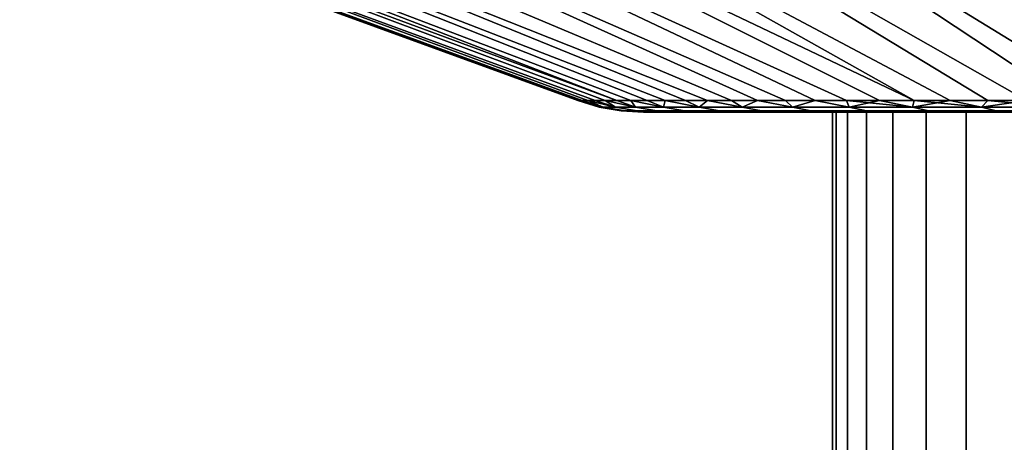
# Model space of a CAD drawing. Header units: metres. Extents: x -109 to 109, y -100 to 76.
# Tile 283 of 337: x 52 to 66, y 34 to 40. Entities that reach past the tile are written whole.
import ezdxf

# ---------------------------------------------------------------- set-up
doc = ezdxf.new("R2010")
doc.units = ezdxf.units.M
doc.layers.add('solid_21062310', color=7, linetype='CONTINUOUS')

msp = doc.modelspace()

# ---------------------------------------------------------------- linework, layer by layer
at = {"layer": 'solid_21062310'}
for points in [[(45.957882, 44.00507), (46.043278, 44.00507, -2.282352), (59.81065, 38.968861, -0.728657), (59.79475, 38.968861)], [(46.043282, 44.00507, 2.282367), (45.957882, 44.00507), (59.79475, 38.968861), (59.81065, 38.968861, 0.728664)], [(46.043278, 44.00507, -2.282352), (59.858318, 38.968861, -1.455932), (59.81065, 38.968861, -0.728657)], [(46.043278, 44.00507, -2.282352), (46.298996, 44.00507, -4.55197), (59.937664, 38.968861, -2.18044), (59.858318, 38.968861, -1.455932)], [(46.299, 44.00507, 4.551993), (46.043282, 44.00507, 2.282367), (59.858318, 38.968861, 1.455943), (59.937664, 38.968861, 2.180454)], [(46.043282, 44.00507, 2.282367), (59.81065, 38.968861, 0.728664), (59.858318, 38.968861, 1.455943)], [(46.298996, 44.00507, -4.55197), (60.048534, 38.968861, -2.900802), (59.937664, 38.968861, -2.18044)], [(46.298996, 44.00507, -4.55197), (46.723618, 44.00507, -6.79617), (60.190727, 38.968861, -3.615648), (60.048534, 38.968861, -2.900802)], [(46.723621, 44.00507, 6.796192), (46.299, 44.00507, 4.551993), (60.048538, 38.968861, 2.900818), (60.190731, 38.968861, 3.615664)], [(46.299, 44.00507, 4.551993), (59.937664, 38.968861, 2.180454), (60.048538, 38.968861, 2.900818)], [(47.314762, 44.00507, -9.002381), (60.363964, 38.968861, -4.323617), (60.190727, 38.968861, -3.615648), (46.723618, 44.00507, -6.79617)], [(46.723621, 44.00507, 6.796192), (60.363968, 38.968861, 4.323631), (60.567924, 38.968861, 5.02337), (47.314766, 44.00507, 9.002398)], [(46.723621, 44.00507, 6.796192), (60.190731, 38.968861, 3.615664), (60.363968, 38.968861, 4.323631)], [(47.314762, 44.00507, -9.002381), (60.567921, 38.968861, -5.02336), (60.363964, 38.968861, -4.323617)], [(47.314762, 44.00507, -9.002381), (48.069122, 44.00507, -11.158234), (60.802204, 38.968861, -5.713538), (60.567921, 38.968861, -5.02336)], [(48.06913, 44.00507, 11.158249), (47.314766, 44.00507, 9.002398), (60.567924, 38.968861, 5.02337), (60.802208, 38.968861, 5.713546)], [(48.069122, 44.00507, -11.158234), (61.066368, 38.968861, -6.392835), (60.802204, 38.968861, -5.713538)], [(48.069122, 44.00507, -11.158234), (48.982479, 44.00507, -13.251679), (61.359913, 38.968861, -7.059961), (61.066368, 38.968861, -6.392835)], [(48.982487, 44.00507, 13.251695), (48.06913, 44.00507, 11.158249), (61.066372, 38.968861, 6.392842), (61.359913, 38.968861, 7.059968)], [(48.06913, 44.00507, 11.158249), (60.802208, 38.968861, 5.713546), (61.066372, 38.968861, 6.392842)], [(48.982479, 44.00507, -13.251679), (61.682274, 38.968861, -7.713646), (61.359913, 38.968861, -7.059961)], [(48.982479, 44.00507, -13.251679), (50.049725, 44.00507, -15.271013), (62.032845, 38.968861, -8.352647), (61.682274, 38.968861, -7.713646)], [(48.982487, 44.00507, 13.251695), (61.682278, 38.968861, 7.713654), (62.032848, 38.968861, 8.352654), (50.049732, 44.00507, 15.271028)], [(48.982487, 44.00507, 13.251695), (61.359913, 38.968861, 7.059968), (61.682278, 38.968861, 7.713654)], [(50.049725, 44.00507, -15.271013), (51.264889, 44.00507, -17.204943), (62.41095, 38.968861, -8.975746), (62.032845, 38.968861, -8.352647)], [(51.264896, 44.00507, 17.204958), (50.049732, 44.00507, 15.271028), (62.032848, 38.968861, 8.352654), (62.410957, 38.968861, 8.975754)], [(51.264889, 44.00507, -17.204943), (62.815876, 38.968861, -9.581758), (62.41095, 38.968861, -8.975746)], [(51.264889, 44.00507, -17.204943), (52.621178, 44.00507, -19.04266), (63.246849, 38.968861, -10.169529), (62.815876, 38.968861, -9.581758)], [(52.621189, 44.00507, 19.042673), (51.264896, 44.00507, 17.204958), (62.81588, 38.968861, 9.581766), (63.246857, 38.968861, 10.169537)], [(51.264896, 44.00507, 17.204958), (62.410957, 38.968861, 8.975754), (62.81588, 38.968861, 9.581766)], [(52.621178, 44.00507, -19.04266), (63.703049, 38.968861, -10.737942), (63.246849, 38.968861, -10.169529)], [(52.621178, 44.00507, -19.04266), (54.111015, 44.00507, -20.773884), (64.183609, 38.968861, -11.285914), (63.703049, 38.968861, -10.737942)], [(54.111027, 44.00507, 20.773897), (52.621189, 44.00507, 19.042673), (63.703056, 38.968861, 10.737949), (64.183617, 38.968861, 11.285922)], [(52.621189, 44.00507, 19.042673), (63.246857, 38.968861, 10.169537), (63.703056, 38.968861, 10.737949)], [(55.726055, 44.00507, -22.388929), (64.687614, 38.968861, -11.812405), (64.183609, 38.968861, -11.285914), (54.111015, 44.00507, -20.773884)], [(54.111027, 44.00507, 20.773897), (64.687622, 38.968861, 11.812412), (65.214111, 38.968861, 12.316417), (55.726067, 44.00507, 22.388941)], [(54.111027, 44.00507, 20.773897), (64.183617, 38.968861, 11.285922), (64.687622, 38.968861, 11.812412)], [(55.726055, 44.00507, -22.388929), (65.214104, 38.968861, -12.31641), (64.687614, 38.968861, -11.812405)], [(55.726055, 44.00507, -22.388929), (57.457268, 44.00507, -23.878763), (65.762085, 38.968861, -12.79697), (65.214104, 38.968861, -12.31641)], [(57.457283, 44.00507, 23.878775), (55.726067, 44.00507, 22.388941), (65.214111, 38.968861, 12.316417), (65.762093, 38.968861, 12.796976)], [(57.457268, 44.00507, -23.878763), (66.330498, 38.968861, -13.253171), (65.762085, 38.968861, -12.79697)], [(57.457268, 44.00507, -23.878763), (59.294979, 44.00507, -25.23506), (66.918266, 38.968861, -13.684143), (66.330498, 38.968861, -13.253171)], [(59.294994, 44.00507, 25.235071), (57.457283, 44.00507, 23.878775), (66.330505, 38.968861, 13.253177), (66.918282, 38.968861, 13.684149)], [(57.457283, 44.00507, 23.878775), (65.762093, 38.968861, 12.796976), (66.330505, 38.968861, 13.253177)], [(59.294979, 44.00507, -25.23506), (67.524284, 38.968861, -14.089068), (66.918266, 38.968861, -13.684143)], [(59.294979, 44.00507, -25.23506), (61.228916, 44.00507, -26.450235), (68.147385, 38.968861, -14.467174), (67.524284, 38.968861, -14.089068)], [(61.228931, 44.00507, 26.450243), (59.294994, 44.00507, 25.235071), (67.524292, 38.968861, 14.089073), (68.147392, 38.968861, 14.467178)], [(59.294994, 44.00507, 25.235071), (66.918282, 38.968861, 13.684149), (67.524292, 38.968861, 14.089073)], [(61.228916, 44.00507, -26.450235), (63.248249, 44.00507, -27.517487), (68.786385, 38.968861, -14.81774), (68.147385, 38.968861, -14.467174)], [(63.248264, 44.00507, 27.517494), (61.228931, 44.00507, 26.450243), (68.147392, 38.968861, 14.467178), (68.786392, 38.968861, 14.817744)], [(63.248249, 44.00507, -27.517487), (69.440063, 38.968861, -15.1401), (68.786385, 38.968861, -14.81774)], [(63.248249, 44.00507, -27.517487), (65.34169, 44.00507, -28.430847), (70.107185, 38.968861, -15.43364), (69.440063, 38.968861, -15.1401)], [(65.341705, 44.00507, 28.430853), (63.248264, 44.00507, 27.517494), (69.440071, 38.968861, 15.140104), (70.107193, 38.968861, 15.433643)], [(63.248264, 44.00507, 27.517494), (68.786392, 38.968861, 14.817744), (69.440071, 38.968861, 15.140104)], [(65.34169, 44.00507, -28.430847), (70.786476, 38.968861, -15.697801), (70.107185, 38.968861, -15.43364)], [(65.34169, 44.00507, -28.430847), (67.497528, 44.00507, -29.185209), (71.476639, 38.968861, -15.932079), (70.786476, 38.968861, -15.697801)], [(67.497543, 44.00507, 29.185215), (65.341705, 44.00507, 28.430853), (70.786484, 38.968861, 15.697803), (71.476646, 38.968861, 15.932083)], [(65.341705, 44.00507, 28.430853), (70.107193, 38.968861, 15.433643), (70.786484, 38.968861, 15.697803)], [(60.106365, 38.875549), (59.79475, 38.968861), (59.81065, 38.968861, -0.728657)], [(60.106365, 38.875549), (60.165424, 38.875549, 1.390277), (59.81065, 38.968861, 0.728664), (59.79475, 38.968861)], [(60.165424, 38.875549, -1.390277), (59.81065, 38.968861, -0.728657), (59.858318, 38.968861, -1.455932)], [(60.165424, 38.875549, -1.390277), (60.106365, 38.875549), (59.81065, 38.968861, -0.728657)], [(60.165424, 38.875549, 1.390277), (59.858318, 38.968861, 1.455943), (59.81065, 38.968861, 0.728664)], [(60.165424, 38.875549, -1.390277), (59.858318, 38.968861, -1.455932), (59.937664, 38.968861, -2.18044)], [(60.165424, 38.875549, 1.390277), (60.342175, 38.875549, 2.770538), (59.937664, 38.968861, 2.180454), (59.858318, 38.968861, 1.455943)], [(60.342175, 38.875549, -2.770538), (59.937664, 38.968861, -2.18044), (60.048534, 38.968861, -2.900802)], [(60.165424, 38.875549, -1.390277), (59.937664, 38.968861, -2.18044), (60.342175, 38.875549, -2.770538)], [(60.342175, 38.875549, 2.770538), (60.048538, 38.968861, 2.900818), (59.937664, 38.968861, 2.180454)], [(60.342175, 38.875549, -2.770538), (60.048534, 38.968861, -2.900802), (60.190727, 38.968861, -3.615648)], [(60.342175, 38.875549, 2.770538), (60.635342, 38.875549, 4.130836), (60.190731, 38.968861, 3.615664), (60.048538, 38.968861, 2.900818)], [(60.165424, 38.875549, 1.390277), (60.106365, 38.875549), (60.427349, 38.818932), (60.485249, 38.818932, 1.363056)], [(60.485249, 38.818932, -1.363056), (60.427349, 38.818932), (60.106365, 38.875549), (60.165424, 38.875549, -1.390277)], [(60.342175, 38.875549, 2.770538), (60.165424, 38.875549, 1.390277), (60.485249, 38.818932, 1.363056), (60.658539, 38.818932, 2.716291)], [(60.165424, 38.875549, -1.390277), (60.342175, 38.875549, -2.770538), (60.658539, 38.818932, -2.716291), (60.485249, 38.818932, -1.363056)], [(60.635342, 38.875549, -4.130836), (60.190727, 38.968861, -3.615648), (60.363964, 38.968861, -4.323617)], [(60.342175, 38.875549, -2.770538), (60.190727, 38.968861, -3.615648), (60.635342, 38.875549, -4.130836)], [(60.635342, 38.875549, 4.130836), (60.363968, 38.968861, 4.323631), (60.190731, 38.968861, 3.615664)], [(60.635342, 38.875549, 4.130836), (60.342175, 38.875549, 2.770538), (60.658539, 38.818932, 2.716291), (60.945965, 38.818932, 4.049956)], [(60.342175, 38.875549, -2.770538), (60.635342, 38.875549, -4.130836), (60.945965, 38.818932, -4.049956), (60.658539, 38.818932, -2.716291)], [(60.635342, 38.875549, -4.130836), (60.363964, 38.968861, -4.323617), (60.567921, 38.968861, -5.02336)], [(60.635342, 38.875549, 4.130836), (61.042812, 38.875549, 5.461372), (60.567924, 38.968861, 5.02337), (60.363968, 38.968861, 4.323631)], [(61.042812, 38.875549, -5.461372), (60.567921, 38.968861, -5.02336), (60.802204, 38.968861, -5.713538)], [(60.635342, 38.875549, -4.130836), (60.567921, 38.968861, -5.02336), (61.042812, 38.875549, -5.461372)], [(61.042812, 38.875549, 5.461372), (60.802208, 38.968861, 5.713546), (60.567924, 38.968861, 5.02337)], [(61.042812, 38.875549, 5.461372), (60.635342, 38.875549, 4.130836), (60.945965, 38.818932, 4.049956), (61.345459, 38.818932, 5.35444)], [(60.635342, 38.875549, -4.130836), (61.042812, 38.875549, -5.461372), (61.345459, 38.818932, -5.35444), (60.945965, 38.818932, -4.049956)], [(61.042812, 38.875549, -5.461372), (60.802204, 38.968861, -5.713538), (61.066368, 38.968861, -6.392835)], [(61.042812, 38.875549, 5.461372), (61.561653, 38.875549, 6.752558), (61.066372, 38.968861, 6.392842), (60.802208, 38.968861, 5.713546)], [(61.042812, 38.875549, -5.461372), (61.066368, 38.968861, -6.392835), (61.561653, 38.875549, -6.752558)], [(61.561653, 38.875549, 6.752558), (61.042812, 38.875549, 5.461372), (61.345459, 38.818932, 5.35444), (61.854141, 38.818932, 6.620346)], [(61.042812, 38.875549, -5.461372), (61.561653, 38.875549, -6.752558), (61.854141, 38.818932, -6.620346), (61.345459, 38.818932, -5.35444)], [(61.561653, 38.875549, -6.752558), (61.066368, 38.968861, -6.392835), (61.359913, 38.968861, -7.059961)], [(61.561653, 38.875549, 6.752558), (61.359913, 38.968861, 7.059968), (61.066372, 38.968861, 6.392842)], [(61.561653, 38.875549, -6.752558), (61.359913, 38.968861, -7.059961), (61.682274, 38.968861, -7.713646)], [(61.561653, 38.875549, 6.752558), (62.188126, 38.875549, 7.995092), (61.682278, 38.968861, 7.713654), (61.359913, 38.968861, 7.059968)], [(61.561653, 38.875549, -6.752558), (61.682274, 38.968861, -7.713646), (62.188126, 38.875549, -7.995092)], [(62.188126, 38.875549, 7.995092), (61.561653, 38.875549, 6.752558), (61.854141, 38.818932, 6.620346), (62.468346, 38.818932, 7.838552)], [(61.561653, 38.875549, -6.752558), (62.188126, 38.875549, -7.995092), (62.468346, 38.818932, -7.838552), (61.854141, 38.818932, -6.620346)], [(62.188126, 38.875549, -7.995092), (61.682274, 38.968861, -7.713646), (62.032845, 38.968861, -8.352647)], [(62.188126, 38.875549, 7.995092), (62.032848, 38.968861, 8.352654), (61.682278, 38.968861, 7.713654)], [(62.188126, 38.875549, -7.995092), (62.032845, 38.968861, -8.352647), (62.41095, 38.968861, -8.975746)], [(62.188126, 38.875549, 7.995092), (62.917717, 38.875549, 9.180021), (62.410957, 38.968861, 8.975754), (62.032848, 38.968861, 8.352654)], [(62.188126, 38.875549, -7.995092), (62.41095, 38.968861, -8.975746), (62.917717, 38.875549, -9.180021)], [(62.917717, 38.875549, 9.180021), (62.188126, 38.875549, 7.995092), (62.468346, 38.818932, 7.838552), (63.183651, 38.818932, 9.00028)], [(62.188126, 38.875549, -7.995092), (62.917717, 38.875549, -9.180021), (63.183651, 38.818932, -9.00028), (62.468346, 38.818932, -7.838552)], [(62.917717, 38.875549, -9.180021), (62.41095, 38.968861, -8.975746), (62.815876, 38.968861, -9.581758)], [(62.917717, 38.875549, 9.180021), (62.81588, 38.968861, 9.581766), (62.410957, 38.968861, 8.975754)], [(62.917717, 38.875549, -9.180021), (62.815876, 38.968861, -9.581758), (63.246849, 38.968861, -10.169529)], [(62.917717, 38.875549, 9.180021), (63.745167, 38.875549, 10.298809), (63.246857, 38.968861, 10.169537), (62.81588, 38.968861, 9.581766)], [(62.917717, 38.875549, -9.180021), (63.246849, 38.968861, -10.169529), (63.745167, 38.875549, -10.298809)], [(63.745167, 38.875549, 10.298809), (62.917717, 38.875549, 9.180021), (63.183651, 38.818932, 9.00028), (63.994904, 38.818932, 10.097161)], [(62.917717, 38.875549, -9.180021), (63.745167, 38.875549, -10.298809), (63.994904, 38.818932, -10.097161), (63.183651, 38.818932, -9.00028)], [(63.745167, 38.875549, -10.298809), (63.246849, 38.968861, -10.169529), (63.703049, 38.968861, -10.737942)], [(63.745167, 38.875549, 10.298809), (63.703056, 38.968861, 10.737949), (63.246857, 38.968861, 10.169537)], [(63.745167, 38.875549, -10.298809), (63.703049, 38.968861, -10.737942), (64.183609, 38.968861, -11.285914)], [(64.664513, 38.875549, 11.343392), (64.183617, 38.968861, 11.285922), (63.703056, 38.968861, 10.737949)], [(64.664513, 38.875549, 11.343392), (63.703056, 38.968861, 10.737949), (63.745167, 38.875549, 10.298809)], [(63.745167, 38.875549, -10.298809), (64.183609, 38.968861, -11.285914), (64.664513, 38.875549, -11.343392)], [(64.664513, 38.875549, 11.343392), (63.745167, 38.875549, 10.298809), (63.994904, 38.818932, 10.097161), (64.896248, 38.818932, 11.121293)], [(63.745167, 38.875549, -10.298809), (64.664513, 38.875549, -11.343392), (64.896248, 38.818932, -11.121293), (63.994904, 38.818932, -10.097161)], [(64.664513, 38.875549, -11.343392), (64.183609, 38.968861, -11.285914), (64.687614, 38.968861, -11.812405)], [(64.664513, 38.875549, 11.343392), (64.687622, 38.968861, 11.812412), (64.183617, 38.968861, 11.285922)], [(64.664513, 38.875549, -11.343392), (64.687614, 38.968861, -11.812405), (65.214104, 38.968861, -12.31641)], [(64.664513, 38.875549, -11.343392), (65.214104, 38.968861, -12.31641), (65.669144, 38.875549, -12.306247)], [(65.669144, 38.875549, 12.306247), (64.687622, 38.968861, 11.812412), (64.664513, 38.875549, 11.343392)], [(65.669144, 38.875549, 12.306247), (64.664513, 38.875549, 11.343392), (64.896248, 38.818932, 11.121293), (65.881203, 38.818932, 12.065295)], [(64.664513, 38.875549, -11.343392), (65.669144, 38.875549, -12.306247), (65.881203, 38.818932, -12.065295), (64.896248, 38.818932, -11.121293)], [(65.669144, 38.875549, 12.306247), (65.214111, 38.968861, 12.316417), (64.687622, 38.968861, 11.812412)], [(65.669144, 38.875549, -12.306247), (65.214104, 38.968861, -12.31641), (65.762085, 38.968861, -12.79697)], [(65.669144, 38.875549, 12.306247), (65.762093, 38.968861, 12.796976), (65.214111, 38.968861, 12.316417)], [(65.669144, 38.875549, -12.306247), (65.762085, 38.968861, -12.79697), (66.330498, 38.968861, -13.253171)], [(65.669144, 38.875549, -12.306247), (66.330498, 38.968861, -13.253171), (66.751801, 38.875549, -13.180434)], [(66.751801, 38.875549, 13.180434), (65.762093, 38.968861, 12.796976), (65.669144, 38.875549, 12.306247)], [(66.751801, 38.875549, 13.180434), (65.669144, 38.875549, 12.306247), (65.881203, 38.818932, 12.065295), (66.942665, 38.818932, 12.922366)], [(65.669144, 38.875549, -12.306247), (66.751801, 38.875549, -13.180434), (66.942665, 38.818932, -12.922366), (65.881203, 38.818932, -12.065295)], [(66.751801, 38.875549, 13.180434), (66.330505, 38.968861, 13.253177), (65.762093, 38.968861, 12.796976)], [(60.485249, 38.818932, 1.363056), (60.427349, 38.818932), (60.752407, 38.799999), (60.812717, 38.799999, 1.374861)], [(60.427349, 38.818932), (60.485249, 38.818932, -1.363056), (60.81271, 38.799999, -1.374801), (60.752407, 38.799999)], [(60.485249, 38.818932, 1.363056), (60.812717, 38.799999, 1.374861), (60.990734, 38.799999, 2.729552), (60.658539, 38.818932, 2.716291)], [(60.485249, 38.818932, -1.363056), (60.658539, 38.818932, -2.716291), (60.990719, 38.799999, -2.729457), (60.81271, 38.799999, -1.374801)], [(60.658539, 38.818932, 2.716291), (60.990734, 38.799999, 2.729552), (61.287876, 38.799999, 4.069376), (60.945965, 38.818932, 4.049956)], [(60.658539, 38.818932, -2.716291), (60.945965, 38.818932, -4.049956), (61.287853, 38.799999, -4.069278), (60.990719, 38.799999, -2.729457)], [(63.5, 38.799999), (63.556515, 38.799999, 1.205635), (60.812717, 38.799999, 1.374861), (60.752407, 38.799999)], [(63.556515, 38.799999, -1.205635), (63.5, 38.799999), (60.752407, 38.799999), (60.81271, 38.799999, -1.374801)], [(63.556515, 38.799999, -1.205635), (60.81271, 38.799999, -1.374801), (60.990719, 38.799999, -2.729457), (63.721535, 38.799999, -2.389685)], [(63.556515, 38.799999, 1.205635), (63.721535, 38.799999, 2.389685), (60.990734, 38.799999, 2.729552), (60.812717, 38.799999, 1.374861)], [(60.945965, 38.818932, 4.049956), (61.287876, 38.799999, 4.069376), (61.701122, 38.799999, 5.383019), (61.345459, 38.818932, 5.35444)], [(60.945965, 38.818932, -4.049956), (61.345459, 38.818932, -5.35444), (61.701096, 38.799999, -5.382935), (61.287853, 38.799999, -4.069278)], [(63.721535, 38.799999, -2.389685), (60.990719, 38.799999, -2.729457), (61.287853, 38.799999, -4.069278), (63.996483, 38.799999, -3.556826)], [(63.721535, 38.799999, 2.389685), (63.996483, 38.799999, 3.556826), (61.287876, 38.799999, 4.069376), (60.990734, 38.799999, 2.729552)], [(63.996483, 38.799999, -3.556826), (61.287853, 38.799999, -4.069278), (61.701096, 38.799999, -5.382935), (64.378403, 38.799999, -4.697328)], [(63.996483, 38.799999, 3.556826), (64.378403, 38.799999, 4.697328), (61.701122, 38.799999, 5.383019), (61.287876, 38.799999, 4.069376)], [(61.345459, 38.818932, 5.35444), (61.701122, 38.799999, 5.383019), (62.225983, 38.799999, 6.650464), (61.854141, 38.818932, 6.620346)], [(61.345459, 38.818932, -5.35444), (61.854141, 38.818932, -6.620346), (62.225941, 38.799999, -6.650381), (61.701096, 38.799999, -5.382935)], [(64.378403, 38.799999, -4.697328), (61.701096, 38.799999, -5.382935), (62.225941, 38.799999, -6.650381), (64.862724, 38.799999, -5.793441)], [(64.378403, 38.799999, 4.697328), (64.862724, 38.799999, 5.793441), (62.225983, 38.799999, 6.650464), (61.701122, 38.799999, 5.383019)], [(61.854141, 38.818932, 6.620346), (62.225983, 38.799999, 6.650464), (62.861053, 38.799999, 7.871598), (62.468346, 38.818932, 7.838552)], [(61.854141, 38.818932, -6.620346), (62.468346, 38.818932, -7.838552), (62.861004, 38.799999, -7.871512), (62.225941, 38.799999, -6.650381)], [(64.862724, 38.799999, -5.793441), (62.225941, 38.799999, -6.650381), (62.861004, 38.799999, -7.871512), (65.44812, 38.799999, -6.844851)], [(65.44812, 38.799999, 6.844851), (66.125175, 38.799999, 7.832941), (62.861053, 38.799999, 7.871598), (62.225983, 38.799999, 6.650464)], [(64.862724, 38.799999, 5.793441), (65.44812, 38.799999, 6.844851), (62.225983, 38.799999, 6.650464)], [(62.468346, 38.818932, 7.838552), (62.861053, 38.799999, 7.871598), (63.597652, 38.799999, 9.028071), (63.183651, 38.818932, 9.00028)], [(62.468346, 38.818932, -7.838552), (63.183651, 38.818932, -9.00028), (63.597595, 38.799999, -9.027988), (62.861004, 38.799999, -7.871512)], [(66.125175, 38.799999, -7.832941), (62.861004, 38.799999, -7.871512), (63.597595, 38.799999, -9.027988), (66.894112, 38.799999, -8.759043)], [(66.125175, 38.799999, -7.832941), (65.44812, 38.799999, -6.844851), (62.861004, 38.799999, -7.871512)], [(66.125175, 38.799999, 7.832941), (66.894112, 38.799999, 8.759043), (63.597652, 38.799999, 9.028071), (62.861053, 38.799999, 7.871598)], [(63.994904, 38.818932, 10.097161), (63.183651, 38.818932, 9.00028), (63.597652, 38.799999, 9.028071)], [(63.183651, 38.818932, -9.00028), (63.994904, 38.818932, -10.097161), (63.597595, 38.799999, -9.027988)], [(63.5, 38.799999), (63.556515, 38.799999, -1.205635), (63.555454, 19.5, -1.199491), (63.5, 19.5)], [(63.556515, 38.799999, 1.205635), (63.5, 38.799999), (63.5, 19.5), (63.555454, 19.5, 1.199491)], [(63.556515, 38.799999, -1.205635), (63.721535, 38.799999, -2.389685), (63.721352, 19.5, -2.388749), (63.555454, 19.5, -1.199491)], [(63.721535, 38.799999, 2.389685), (63.556515, 38.799999, 1.205635), (63.555454, 19.5, 1.199491), (63.721352, 19.5, 2.388749)], [(63.994904, 38.818932, -10.097161), (64.435608, 38.799999, -10.120796), (63.597595, 38.799999, -9.027988)], [(66.894112, 38.799999, -8.759043), (63.597595, 38.799999, -9.027988), (64.435608, 38.799999, -10.120796), (67.740959, 38.799999, -9.605888)], [(63.994904, 38.818932, 10.097161), (63.597652, 38.799999, 9.028071), (64.435669, 38.799999, 10.120872)], [(66.894112, 38.799999, 8.759043), (67.740959, 38.799999, 9.605888), (64.435669, 38.799999, 10.120872), (63.597652, 38.799999, 9.028071)], [(63.721535, 38.799999, -2.389685), (63.996483, 38.799999, -3.556826), (63.996269, 19.5, -3.557627), (63.721352, 19.5, -2.388749)], [(63.996483, 38.799999, 3.556826), (63.721535, 38.799999, 2.389685), (63.721352, 19.5, 2.388749), (63.996269, 19.5, 3.557627)], [(64.896248, 38.818932, 11.121293), (63.994904, 38.818932, 10.097161), (64.435669, 38.799999, 10.120872)], [(63.994904, 38.818932, -10.097161), (64.896248, 38.818932, -11.121293), (64.435608, 38.799999, -10.120796)], [(63.996483, 38.799999, -3.556826), (64.378403, 38.799999, -4.697328), (64.377869, 19.5, -4.696152), (63.996269, 19.5, -3.557627)], [(64.378403, 38.799999, 4.697328), (63.996483, 38.799999, 3.556826), (63.996269, 19.5, 3.557627), (64.377869, 19.5, 4.696152)], [(64.378403, 38.799999, -4.697328), (64.862724, 38.799999, -5.793441), (64.862885, 19.5, -5.794613), (64.377869, 19.5, -4.696152)], [(64.862724, 38.799999, 5.793441), (64.378403, 38.799999, 4.697328), (64.377869, 19.5, 4.696152), (64.862885, 19.5, 5.794613)], [(64.896248, 38.818932, -11.121293), (65.361656, 38.799999, -11.13177), (64.435608, 38.799999, -10.120796)], [(67.740959, 38.799999, -9.605888), (64.435608, 38.799999, -10.120796), (65.361656, 38.799999, -11.13177), (68.667061, 38.799999, -10.374823)], [(64.896248, 38.818932, 11.121293), (64.435669, 38.799999, 10.120872), (65.361725, 38.799999, 11.131839)], [(68.667061, 38.799999, 10.374823), (69.655151, 38.799999, 11.05188), (65.361725, 38.799999, 11.131839), (64.435669, 38.799999, 10.120872)], [(67.740959, 38.799999, 9.605888), (68.667061, 38.799999, 10.374823), (64.435669, 38.799999, 10.120872)], [(64.862724, 38.799999, -5.793441), (65.44812, 38.799999, -6.844851), (65.447189, 19.5, -6.843635), (64.862885, 19.5, -5.794613)], [(65.44812, 38.799999, 6.844851), (64.862724, 38.799999, 5.793441), (64.862885, 19.5, 5.794613), (65.447189, 19.5, 6.843635)], [(65.881203, 38.818932, 12.065295), (64.896248, 38.818932, 11.121293), (65.361725, 38.799999, 11.131839)], [(64.896248, 38.818932, -11.121293), (65.881203, 38.818932, -12.065295), (65.361656, 38.799999, -11.13177)], [(65.881203, 38.818932, -12.065295), (66.376854, 38.799999, -12.062329), (65.361656, 38.799999, -11.13177)], [(69.655151, 38.799999, -11.05188), (65.361656, 38.799999, -11.13177), (66.376854, 38.799999, -12.062329), (70.706558, 38.799999, -11.637279)], [(69.655151, 38.799999, -11.05188), (68.667061, 38.799999, -10.374823), (65.361656, 38.799999, -11.13177)], [(65.881203, 38.818932, 12.065295), (65.361725, 38.799999, 11.131839), (66.376923, 38.799999, 12.062392)], [(69.655151, 38.799999, 11.05188), (70.706558, 38.799999, 11.637279), (66.376923, 38.799999, 12.062392), (65.361725, 38.799999, 11.131839)], [(65.44812, 38.799999, -6.844851), (66.125175, 38.799999, -7.832941), (66.125786, 19.5, -7.834267), (65.447189, 19.5, -6.843635)], [(66.125175, 38.799999, 7.832941), (65.44812, 38.799999, 6.844851), (65.447189, 19.5, 6.843635), (66.125786, 19.5, 7.834266)], [(66.942665, 38.818932, 12.922366), (65.881203, 38.818932, 12.065295), (66.376923, 38.799999, 12.062392)], [(65.881203, 38.818932, -12.065295), (66.942665, 38.818932, -12.922366), (66.376854, 38.799999, -12.062329)]]:
    msp.add_3dface(points, dxfattribs=at)

doc.saveas('drawing.dxf')
